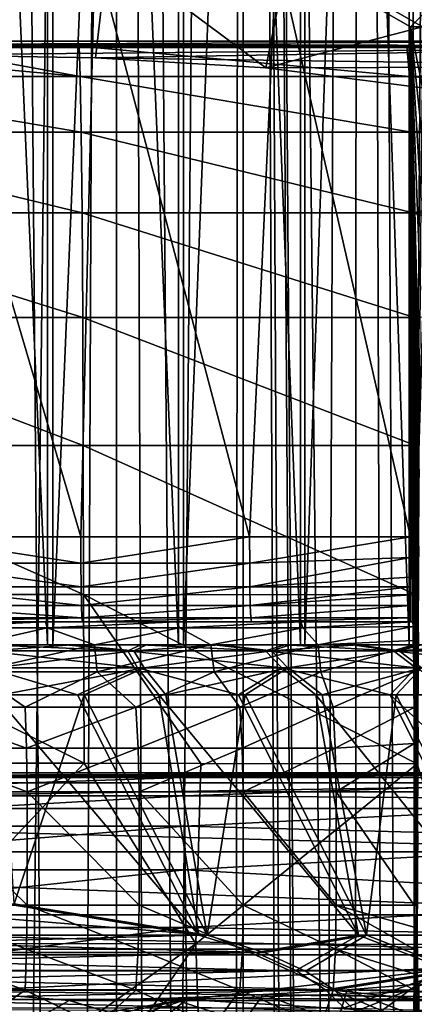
# Model space of a CAD drawing. Header units: metres. Extents: x -109 to 109, y -917 to 389.
# Tile 558 of 656: x 2 to 9, y -226 to -208. Entities that reach past the tile are written whole.
import ezdxf

# ---------------------------------------------------------------- set-up
doc = ezdxf.new("R2010")
doc.units = ezdxf.units.M
doc.layers.add('solid_24503124_XXX_01_SW0001', color=7, linetype='CONTINUOUS')
doc.layers.add('solid_24503124_XXX_01_SW0001_01', color=7, linetype='CONTINUOUS')

msp = doc.modelspace()

# ---------------------------------------------------------------- linework, layer by layer
at = {"layer": 'solid_24503124_XXX_01_SW0001'}
for points in [[(14.2, -208.843933, -422.67514), (-14.2, -208.843933, -422.67514), (-14.2, -208.958893, -421.038361)], [(14.2, -208.958893, -421.03833), (14.2, -208.843933, -422.67514), (-14.2, -208.958893, -421.038361)], [(14.2, -208.843933, -422.67514), (14.2, -208.936249, -424.272278), (-14.2, -208.843933, -422.67514)], [(2.920788, -209.468704, -427.287506), (-2.903343, -209.468704, -427.287811), (-2.882918, -208.936401, -424.27359)], [(2.938027, -210.452484, -430.122375), (-2.920487, -210.452499, -430.122925), (-2.903343, -209.468704, -427.287811)], [(2.920788, -209.468704, -427.287506), (2.938027, -210.452484, -430.122375), (-2.903343, -209.468704, -427.287811)], [(2.952203, -211.875305, -432.758026), (-2.934584, -211.875305, -432.758789), (-2.920487, -210.452499, -430.122925)], [(2.938027, -210.452484, -430.122375), (2.952203, -211.875305, -432.758026), (-2.920487, -210.452499, -430.122925)], [(2.963551, -213.724365, -435.174713), (-2.945869, -213.724365, -435.175659), (-2.934584, -211.875305, -432.758789)], [(2.952203, -211.875305, -432.758026), (2.963551, -213.724365, -435.174713), (-2.934584, -211.875305, -432.758789)], [(2.972306, -215.97876, -437.355591), (-2.954577, -215.97876, -437.356689), (-2.945869, -213.724365, -435.175659)], [(2.963551, -213.724365, -435.174713), (2.972306, -215.97876, -437.355591), (-2.945869, -213.724365, -435.175659)], [(2.978707, -218.609497, -439.286652), (-2.960942, -218.609482, -439.287872), (-2.954577, -215.97876, -437.356689)], [(2.972306, -215.97876, -437.355591), (2.978707, -218.609497, -439.286652), (-2.954577, -215.97876, -437.356689)], [(2.93083, -218.054703, -380.539673), (2.928193, -217.592514, -380.465515), (-0.11714, -217.592514, -380.250336)], [(2.93083, -218.054703, -380.539673), (-0.11714, -217.592514, -380.250336), (-0.116712, -218.054703, -380.323334)], [(2.987919, -221.587189, -440.953674), (0.000088, -221.585983, -441.063599), (-2.960942, -218.609482, -439.287872)], [(2.978707, -218.609497, -439.286652), (2.987919, -221.587189, -440.953674), (-2.960942, -218.609482, -439.287872)], [(2.946674, -219.019104, -381.516815), (-0.111069, -219.019104, -381.286804), (-0.108304, -219.092514, -381.750336)], [(-0.07745, -219.194748, -387.026672), (2.305124, -219.092514, -386.441071), (-0.082032, -219.092514, -386.250244)], [(2.334707, -219.194748, -387.234192), (2.305124, -219.092514, -386.441071), (-0.07745, -219.194748, -387.026672)], [(5.383432, -219.5, -82.132843), (-5.282673, -219.5, -82.171898), (-6.531962, -219.5, -81.625488)], [(6.628687, -219.5, -81.577301), (5.383432, -219.5, -82.132843), (-6.531962, -219.5, -81.625488)], [(0.047606, -219.5, -81.392372), (6.628687, -219.5, -81.577301), (-6.531962, -219.5, -81.625488)], [(4.092039, -219.5, -82.571129), (-3.988105, -219.5, -82.600716), (-5.282673, -219.5, -82.171898)], [(5.383432, -219.5, -82.132843), (4.092039, -219.5, -82.571129), (-5.282673, -219.5, -82.171898)], [(2.76587, -219.5, -82.888298), (-2.659649, -219.5, -82.908165), (-3.988105, -219.5, -82.600716)], [(4.092039, -219.5, -82.571129), (2.76587, -219.5, -82.888298), (-3.988105, -219.5, -82.600716)], [(2.76587, -219.5, -82.888298), (1.415957, -219.5, -83.081726), (-2.659649, -219.5, -82.908165)], [(-4.744355, -222.160629, -424.626801), (4.7428, -221.839722, -422.690979), (-4.733333, -221.839722, -422.690979)], [(-4.754115, -222.69957, -426.505615), (4.753839, -222.160629, -424.626648), (-4.744355, -222.160629, -424.626801)], [(-4.76386, -223.469559, -428.326538), (4.763615, -222.699554, -426.50531), (-4.754115, -222.69957, -426.505615)], [(-4.774025, -224.484039, -430.085968), (4.773376, -223.469543, -428.326141), (-4.76386, -223.469559, -428.326538)], [(5.160326, -224.621323, -88.873695), (-5.010185, -224.621323, -88.910942), (-1.607139, -224.068909, -88.898483)], [(1.972724, -224.868973, -389.324432), (-0.064427, -224.092514, -389.250183), (-0.065026, -224.868973, -389.14798)], [(1.972724, -224.868973, -389.324432), (1.981498, -224.092514, -389.429932), (-0.064427, -224.092514, -389.250183)], [(-6.168491, -224.924637, -47.914909), (5.010185, -224.621323, -47.873974), (-5.160326, -224.621323, -47.911217)], [(6.018207, -224.924591, -47.870281), (5.010185, -224.621323, -47.873974), (-6.168491, -224.924637, -47.914909)], [(-4.785546, -225.758148, -431.769348), (4.783559, -224.484024, -430.085449), (-4.774025, -224.484039, -430.085968)], [(6.018207, -224.924591, -47.870281), (-6.168491, -224.924637, -47.914909), (-6.873482, -225.242233, -47.917492)], [(6.723337, -225.242233, -47.867699), (6.018207, -224.924591, -47.870281), (-6.873482, -225.242233, -47.917492)], [(6.723337, -225.242233, -47.867699), (-6.873482, -225.242233, -47.917492), (-7.398156, -225.587585, -47.919411)], [(7.248099, -225.587646, -47.865776), (6.723337, -225.242233, -47.867699), (-7.398156, -225.587585, -47.919411)], [(7.248099, -225.587646, -47.865776), (-7.398156, -225.587585, -47.919411), (-7.724333, -225.9048, -47.920605)], [(7.574306, -225.904938, -47.864582), (7.248099, -225.587646, -47.865776), (-7.724333, -225.9048, -47.920605)], [(4.7951, -225.758133, -431.768768), (-4.805487, -227.307434, -433.359009), (-2.850126, -227.308731, -433.468475)]]:
    msp.add_3dface(points, dxfattribs=at)
at = {"layer": 'solid_24503124_XXX_01_SW0001_01'}
for points in [[(3.557692, -390, 12.503706), (3.557692, -103, 12.503706), (1.199402, -103, 12.944548)], [(1.199402, -390, 12.944548), (3.557692, -390, 12.503706), (1.199402, -103, 12.944548)], [(1.399285, -284.075531, -12.924473), (1.199602, -103, -12.94453), (3.55756, -103, -12.503744)], [(2.808558, -284.307007, -12.69299), (1.399285, -284.075531, -12.924473), (3.55756, -103, -12.503744)], [(4.21655, -284.70282, -12.297183), (2.808558, -284.307007, -12.69299), (3.55756, -103, -12.503744)], [(4.21655, -284.70282, -12.297183), (3.55756, -103, -12.503744), (5.794662, -103, -11.637088)], [(5.794521, -390, 11.637158), (5.794521, -103, 11.637158), (3.557692, -103, 12.503706)], [(3.557692, -390, 12.503706), (5.794521, -390, 11.637158), (3.557692, -103, 12.503706)], [(5.6197, -285.277405, -11.722584), (4.21655, -284.70282, -12.297183), (5.794662, -103, -11.637088)], [(7.048532, -286.332458, -10.923286), (5.6197, -285.277405, -11.722584), (5.794662, -103, -11.637088)], [(7.754774, -280.148346, 10.433766), (7.834294, -103, 10.374181), (5.794521, -103, 11.637158)], [(6.604911, -285.000854, 11.197104), (5.794521, -103, 11.637158), (5.794521, -390, 11.637158)], [(7.085394, -281.918243, 10.899412), (7.754774, -280.148346, 10.433766), (5.794521, -103, 11.637158)], [(6.719048, -283.506927, 11.128989), (7.085394, -281.918243, 10.899412), (5.794521, -103, 11.637158)], [(6.604911, -285.000854, 11.197104), (6.719048, -283.506927, 11.128989), (5.794521, -103, 11.637158)], [(7.048532, -286.332458, -10.923286), (5.794662, -103, -11.637088), (7.834182, -103, -10.374267)], [(8.403661, -287.724091, -9.918592), (7.048532, -286.332458, -10.923286), (7.834182, -103, -10.374267)], [(7.754774, -280.148346, 10.433766), (8.712723, -278.270996, 9.648236), (7.834294, -103, 10.374181)], [(8.403661, -287.724091, -9.918592), (7.834182, -103, -10.374267), (9.607136, -103, -8.758019)], [(8.712723, -278.270996, 9.648236), (9.607066, -103, 8.758096), (7.834294, -103, 10.374181)], [(9.576633, -289.418182, -8.791365), (8.403661, -287.724091, -9.918592), (9.607136, -103, -8.758019)], [(8.712723, -278.270996, 9.648236), (9.803551, -276.489044, 8.537586), (9.607066, -103, 8.758096)], [(-0.047606, -164.5, -55.392544), (-0.047606, -219.5, -55.392544), (2.34191, -219.5, -55.605141)], [(2.341933, -164.5, -55.605145), (-0.047606, -164.5, -55.392544), (2.34191, -219.5, -55.605141)], [(2.435523, -164.5, -81.162277), (2.4355, -219.5, -81.162277), (0.047606, -219.5, -81.392372)], [(2.435523, -164.5, -81.162277), (0.047606, -219.5, -81.392372), (0.047606, -164.5, -81.392372)], [(2.341933, -164.5, -55.605145), (2.34191, -219.5, -55.605141), (4.651684, -219.5, -56.253189)], [(4.651719, -164.5, -56.253201), (2.341933, -164.5, -55.605145), (4.651684, -219.5, -56.253189)], [(4.740501, -164.5, -80.497314), (4.740466, -219.5, -80.49733), (2.4355, -219.5, -81.162277)], [(2.435523, -164.5, -81.162277), (4.740501, -164.5, -80.497314), (2.4355, -219.5, -81.162277)], [(4.651719, -164.5, -56.253201), (4.651684, -219.5, -56.253189), (6.803058, -219.5, -57.314625)], [(6.803097, -164.5, -57.314648), (4.651719, -164.5, -56.253201), (6.803058, -219.5, -57.314625)], [(6.884048, -164.5, -79.420143), (6.884008, -219.5, -79.420166), (4.740466, -219.5, -80.49733)], [(4.740501, -164.5, -80.497314), (6.884048, -164.5, -79.420143), (4.740466, -219.5, -80.49733)], [(6.803097, -164.5, -57.314648), (6.803058, -219.5, -57.314625), (8.722769, -219.5, -58.753304)], [(8.722804, -164.5, -58.753334), (6.803097, -164.5, -57.314648), (8.722769, -219.5, -58.753304)], [(8.793165, -164.5, -77.967438), (8.793131, -219.5, -77.967468), (6.884008, -219.5, -79.420166)], [(6.884048, -164.5, -79.420143), (8.793165, -164.5, -77.967438), (6.884008, -219.5, -79.420166)], [(8.722804, -164.5, -58.753334), (8.722769, -219.5, -58.753304), (10.345439, -219.5, -60.520237)], [(10.345466, -164.5, -60.520267), (8.722804, -164.5, -58.753334), (10.345439, -219.5, -60.520237)], [(10.402843, -164.5, -76.188667), (10.402817, -219.5, -76.188698), (8.793131, -219.5, -77.967468)], [(8.793165, -164.5, -77.967438), (10.402843, -164.5, -76.188667), (8.793131, -219.5, -77.967468)], [(-0.11714, -207.242523, -380.250336), (-0.11714, -217.592514, -380.250336), (2.928193, -217.592514, -380.465515)], [(3.176293, -207.242523, -380.503845), (-0.11714, -207.242523, -380.250336), (2.928193, -217.592514, -380.465515)], [(3.407377, -207.242523, -419.957611), (3.190443, -209.140701, -419.993896), (0.11714, -209.088425, -420.249664)], [(0.11714, -207.242523, -420.249664), (3.407377, -207.242523, -419.957611), (0.11714, -209.088425, -420.249664)], [(3.176293, -207.242523, -380.503845), (2.928193, -217.592514, -380.465515), (5.905296, -217.592514, -381.141693)], [(6.383085, -207.242523, -381.295959), (3.176293, -207.242523, -380.503845), (5.905296, -217.592514, -381.141693)], [(3.407377, -207.242523, -419.957611), (6.19135, -209.316513, -419.267548), (3.190443, -209.140701, -419.993896)], [(3.407377, -207.242523, -419.957611), (6.604671, -207.242523, -419.127991), (6.19135, -209.316513, -419.267548)], [(6.383085, -207.242523, -381.295959), (5.905296, -217.592514, -381.141693), (8.744802, -217.592514, -382.263092)], [(6.604671, -207.242523, -419.127991), (8.954895, -208.592514, -418.13324), (6.19135, -209.316513, -419.267548)], [(6.383085, -207.242523, -381.295959), (8.744802, -208.592514, -382.263092), (8.996928, -208.341125, -382.387878)], [(6.383085, -207.242523, -381.295959), (8.744802, -217.592514, -382.263092), (8.744802, -208.592514, -382.263092)], [(6.604671, -207.242523, -419.127991), (9.621806, -207.242523, -417.783417), (8.954895, -208.592514, -418.13324)], [(8.744802, -208.592514, -382.263092), (8.954895, -208.592514, -418.13324), (8.996928, -208.341125, -382.387878)], [(8.954895, -208.592514, -418.13324), (8.954895, -209.671982, -418.13324), (6.19135, -209.316513, -419.267548)], [(8.744802, -208.592514, -382.263092), (8.754697, -219.092514, -383.952606), (8.786312, -219.092514, -389.350433)], [(8.751612, -219.01886, -383.425903), (8.754697, -219.092514, -383.952606), (8.744802, -208.592514, -382.263092)], [(8.791679, -219.174744, -390.266846), (8.744802, -208.592514, -382.263092), (8.786312, -219.092514, -389.350433)], [(8.744802, -208.592514, -382.263092), (8.954895, -209.671982, -418.13324), (8.954895, -208.592514, -418.13324)], [(8.94375, -210.491577, -416.230377), (8.954895, -209.671982, -418.13324), (8.744802, -208.592514, -382.263092)], [(8.745096, -217.957642, -382.313416), (8.744802, -208.592514, -382.263092), (8.744802, -217.592514, -382.263092)], [(8.748845, -218.804932, -382.953583), (8.751612, -219.01886, -383.425903), (8.744802, -208.592514, -382.263092)], [(8.747446, -218.616562, -382.714691), (8.748845, -218.804932, -382.953583), (8.744802, -208.592514, -382.263092)], [(8.746666, -218.472244, -382.581543), (8.747446, -218.616562, -382.714691), (8.744802, -208.592514, -382.263092)], [(8.74598, -218.305496, -382.464355), (8.746666, -218.472244, -382.581543), (8.744802, -208.592514, -382.263092)], [(8.745096, -217.957642, -382.313416), (8.74598, -218.305496, -382.464355), (8.744802, -208.592514, -382.263092)], [(8.808664, -220.777817, -393.166687), (8.744802, -208.592514, -382.263092), (8.807797, -220.602692, -393.018646)], [(8.805911, -220.290298, -392.696533), (8.807797, -220.602692, -393.018646), (8.744802, -208.592514, -382.263092)], [(8.867779, -225.204849, -403.259521), (8.744802, -208.592514, -382.263092), (8.808664, -220.777817, -393.166687)], [(8.8035, -219.977982, -392.284943), (8.805911, -220.290298, -392.696533), (8.744802, -208.592514, -382.263092)], [(8.801983, -219.816086, -392.02597), (8.8035, -219.977982, -392.284943), (8.744802, -208.592514, -382.263092)], [(8.798168, -219.496078, -391.374634), (8.801983, -219.816086, -392.02597), (8.744802, -208.592514, -382.263092)], [(8.797073, -219.423691, -391.187683), (8.798168, -219.496078, -391.374634), (8.744802, -208.592514, -382.263092)], [(8.791679, -219.174744, -390.266846), (8.797073, -219.423691, -391.187683), (8.744802, -208.592514, -382.263092)], [(8.932056, -211.659592, -414.233795), (8.94375, -210.491577, -416.230377), (8.744802, -208.592514, -382.263092)], [(8.919812, -213.238464, -412.143372), (8.932056, -211.659592, -414.233795), (8.744802, -208.592514, -382.263092)], [(8.907058, -215.30423, -409.965759), (8.919812, -213.238464, -412.143372), (8.744802, -208.592514, -382.263092)], [(8.900523, -216.546158, -408.850159), (8.907058, -215.30423, -409.965759), (8.744802, -208.592514, -382.263092)], [(8.893924, -217.940674, -407.723267), (8.900523, -216.546158, -408.850159), (8.744802, -208.592514, -382.263092)], [(8.887294, -219.497543, -406.591339), (8.893924, -217.940674, -407.723267), (8.744802, -208.592514, -382.263092)], [(8.880691, -221.222549, -405.463959), (8.887294, -219.497543, -406.591339), (8.744802, -208.592514, -382.263092)], [(8.874166, -223.123154, -404.349884), (8.880691, -221.222549, -405.463959), (8.744802, -208.592514, -382.263092)], [(8.867779, -225.204849, -403.259521), (8.874166, -223.123154, -404.349884), (8.744802, -208.592514, -382.263092)], [(-14.2, -208.843933, -422.67514), (14.2, -208.936249, -424.272278), (8.683418, -208.936356, -424.273132)], [(-14.2, -208.843933, -422.67514), (2.90025, -208.936401, -424.27359), (0, -208.936417, -424.273621)], [(-14.2, -208.843933, -422.67514), (8.683418, -208.936356, -424.273132), (2.90025, -208.936401, -424.27359)], [(14.2, -208.958893, -421.03833), (-14.2, -208.958893, -421.038361), (0.11714, -209.088425, -420.249664)], [(2.920788, -209.468704, -427.287506), (-2.882918, -208.936401, -424.27359), (0, -208.936417, -424.273621)], [(2.920788, -209.468704, -427.287506), (0, -208.936417, -424.273621), (2.90025, -208.936401, -424.27359)], [(14.2, -208.958893, -421.03833), (0.11714, -209.088425, -420.249664), (3.190443, -209.140701, -419.993896)], [(8.725883, -209.466431, -427.083923), (2.90025, -208.936401, -424.27359), (8.683418, -208.936356, -424.273132)], [(8.725883, -209.466431, -427.083923), (2.920788, -209.468704, -427.287506), (2.90025, -208.936401, -424.27359)], [(14.2, -209.295273, -419.347168), (14.2, -208.958893, -421.03833), (3.190443, -209.140701, -419.993896)], [(14.212742, -209.279007, -426.06897), (8.683418, -208.936356, -424.273132), (14.2, -208.936249, -424.272278)], [(14.212742, -209.279007, -426.06897), (8.725883, -209.466431, -427.083923), (8.683418, -208.936356, -424.273132)], [(14.2, -209.295273, -419.347168), (3.190443, -209.140701, -419.993896), (6.19135, -209.316513, -419.267548)], [(14.2, -209.295273, -419.347168), (6.19135, -209.316513, -419.267548), (8.954895, -209.671982, -418.13324)], [(14.212742, -209.279007, -426.06897), (14.237867, -209.882568, -427.844421), (8.725883, -209.466431, -427.083923)], [(8.725883, -209.466431, -427.083923), (8.761536, -210.449432, -429.7453), (2.920788, -209.468704, -427.287506)], [(8.761536, -210.449432, -429.7453), (2.938027, -210.452484, -430.122375), (2.920788, -209.468704, -427.287506)], [(14.237867, -209.882568, -427.844421), (8.761536, -210.449432, -429.7453), (8.725883, -209.466431, -427.083923)], [(14.237867, -209.882568, -427.844421), (14.27247, -210.765549, -429.603271), (8.761536, -210.449432, -429.7453)], [(8.761536, -210.449432, -429.7453), (8.790852, -211.872742, -432.234924), (2.938027, -210.452484, -430.122375)], [(8.790852, -211.872742, -432.234924), (2.952203, -211.875305, -432.758026), (2.938027, -210.452484, -430.122375)], [(14.27247, -210.765549, -429.603271), (8.790852, -211.872742, -432.234924), (8.761536, -210.449432, -429.7453)], [(14.27247, -210.765549, -429.603271), (14.313235, -211.959793, -431.34848), (8.790852, -211.872742, -432.234924)], [(8.790852, -211.872742, -432.234924), (8.814321, -213.72345, -434.531036), (2.952203, -211.875305, -432.758026)], [(8.814321, -213.72345, -434.531036), (2.963551, -213.724365, -435.174713), (2.952203, -211.875305, -432.758026)], [(14.356686, -213.515472, -433.081909), (8.814321, -213.72345, -434.531036), (8.790852, -211.872742, -432.234924)], [(14.313235, -211.959793, -431.34848), (14.356686, -213.515472, -433.081909), (8.790852, -211.872742, -432.234924)], [(8.814321, -213.72345, -434.531036), (8.832429, -215.980499, -436.614838), (2.963551, -213.724365, -435.174713)], [(8.832429, -215.980499, -436.614838), (2.972306, -215.97876, -437.355591), (2.963551, -213.724365, -435.174713)], [(8.845665, -218.614731, -438.470276), (2.978707, -218.609497, -439.286652), (2.972306, -215.97876, -437.355591)], [(8.832429, -215.980499, -436.614838), (8.845665, -218.614731, -438.470276), (2.972306, -215.97876, -437.355591)], [(2.93083, -218.054703, -380.539673), (5.905296, -217.592514, -381.141693), (2.928193, -217.592514, -380.465515)], [(5.909477, -218.054703, -381.219391), (5.905296, -217.592514, -381.141693), (2.93083, -218.054703, -380.539673)], [(5.909477, -218.054703, -381.219391), (8.744802, -217.592514, -382.263092), (5.905296, -217.592514, -381.141693)], [(8.745096, -217.957642, -382.313416), (8.744802, -217.592514, -382.263092), (5.909477, -218.054703, -381.219391)], [(8.745096, -217.957642, -382.313416), (5.909477, -218.054703, -381.219391), (5.91424, -218.473434, -381.44397)], [(8.745096, -217.957642, -382.313416), (5.91424, -218.473434, -381.44397), (8.74598, -218.305496, -382.464355)], [(-0.116712, -218.054703, -380.323334), (-0.115465, -218.473434, -380.536255), (2.934695, -218.473434, -380.755585)], [(2.93083, -218.054703, -380.539673), (-0.116712, -218.054703, -380.323334), (2.934695, -218.473434, -380.755585)], [(5.909477, -218.054703, -381.219391), (2.93083, -218.054703, -380.539673), (2.934695, -218.473434, -380.755585)], [(5.909477, -218.054703, -381.219391), (2.934695, -218.473434, -380.755585), (5.91424, -218.473434, -381.44397)], [(8.74598, -218.305496, -382.464355), (5.91424, -218.473434, -381.44397), (8.746666, -218.472244, -382.581543)], [(-0.115465, -218.473434, -380.536255), (-0.11352, -218.805771, -380.868286), (2.939915, -218.805771, -381.092194)], [(2.934695, -218.473434, -380.755585), (-0.115465, -218.473434, -380.536255), (2.939915, -218.805771, -381.092194)], [(5.91424, -218.473434, -381.44397), (2.934695, -218.473434, -380.755585), (2.939915, -218.805771, -381.092194)], [(5.91424, -218.473434, -381.44397), (2.939915, -218.805771, -381.092194), (5.919993, -218.805771, -381.794159)], [(8.746666, -218.472244, -382.581543), (5.91424, -218.473434, -381.44397), (5.919993, -218.805771, -381.794159)], [(8.746666, -218.472244, -382.581543), (5.919993, -218.805771, -381.794159), (8.747446, -218.616562, -382.714691)], [(5.045985, -221.589417, -440.74881), (2.987919, -221.587189, -440.953674), (2.978707, -218.609497, -439.286652)], [(8.865036, -221.596695, -440.079132), (5.045985, -221.589417, -440.74881), (2.978707, -218.609497, -439.286652)], [(8.845665, -218.614731, -438.470276), (8.865036, -221.596695, -440.079132), (2.978707, -218.609497, -439.286652)], [(8.747446, -218.616562, -382.714691), (5.919993, -218.805771, -381.794159), (8.748845, -218.804932, -382.953583)], [(-0.11352, -218.805771, -380.868286), (-0.111069, -219.019104, -381.286804), (2.946674, -219.019104, -381.516815)], [(2.939915, -218.805771, -381.092194), (-0.11352, -218.805771, -380.868286), (2.946674, -219.019104, -381.516815)], [(5.919993, -218.805771, -381.794159), (2.939915, -218.805771, -381.092194), (2.946674, -219.019104, -381.516815)], [(5.919993, -218.805771, -381.794159), (2.946674, -219.019104, -381.516815), (5.927372, -219.019104, -382.236633)], [(8.748845, -218.804932, -382.953583), (5.919993, -218.805771, -381.794159), (5.927372, -219.019104, -382.236633)], [(8.748845, -218.804932, -382.953583), (5.927372, -219.019104, -382.236633), (8.751612, -219.01886, -383.425903)], [(2.946674, -219.019104, -381.516815), (-0.108304, -219.092514, -381.750336), (2.95786, -219.092514, -381.987976)], [(5.927372, -219.019104, -382.236633), (2.946674, -219.019104, -381.516815), (2.95786, -219.092514, -381.987976)], [(5.927372, -219.019104, -382.236633), (2.95786, -219.092514, -381.987976), (5.943586, -219.092514, -382.730774)], [(8.751612, -219.01886, -383.425903), (5.927372, -219.019104, -382.236633), (5.943586, -219.092514, -382.730774)], [(8.751612, -219.01886, -383.425903), (5.943586, -219.092514, -382.730774), (8.754697, -219.092514, -383.952606)], [(-0.108304, -219.092514, -381.750336), (-0.082032, -219.092514, -386.250244), (2.305124, -219.092514, -386.441071)], [(2.95786, -219.092514, -381.987976), (-0.108304, -219.092514, -381.750336), (2.305124, -219.092514, -386.441071)], [(2.334707, -219.194748, -387.234192), (-0.07745, -219.194748, -387.026672), (1.018238, -219.494843, -387.792236)], [(2.334707, -219.194748, -387.234192), (1.018238, -219.494843, -387.792236), (3.169532, -219.494843, -388.15921)], [(2.95786, -219.092514, -381.987976), (2.305124, -219.092514, -386.441071), (4.623948, -219.092514, -387.035645)], [(2.334707, -219.194748, -387.234192), (4.623948, -219.092514, -387.035645), (2.305124, -219.092514, -386.441071)], [(4.668602, -219.194748, -387.877991), (4.623948, -219.092514, -387.035645), (2.334707, -219.194748, -387.234192)], [(4.668602, -219.194748, -387.877991), (2.334707, -219.194748, -387.234192), (3.169532, -219.494843, -388.15921)], [(5.943586, -219.092514, -382.730774), (2.95786, -219.092514, -381.987976), (4.623948, -219.092514, -387.035645)], [(4.668602, -219.194748, -387.877991), (3.169532, -219.494843, -388.15921), (5.224202, -219.494843, -388.894806)], [(5.943586, -219.092514, -382.730774), (4.623948, -219.092514, -387.035645), (6.808919, -219.092514, -388.017303)], [(4.668602, -219.194748, -387.877991), (6.808919, -219.092514, -388.017303), (4.623948, -219.092514, -387.035645)], [(6.846, -219.194748, -388.936554), (6.808919, -219.092514, -388.017303), (4.668602, -219.194748, -387.877991)], [(6.846, -219.194748, -388.936554), (4.668602, -219.194748, -387.877991), (5.224202, -219.494843, -388.894806)], [(6.846, -219.194748, -388.936554), (5.224202, -219.494843, -388.894806), (7.119613, -219.494843, -389.976532)], [(5.943586, -219.092514, -382.730774), (8.786312, -219.092514, -389.350433), (8.754697, -219.092514, -383.952606)], [(5.943586, -219.092514, -382.730774), (6.808919, -219.092514, -388.017303), (8.786312, -219.092514, -389.350433)], [(6.846, -219.194748, -388.936554), (8.786312, -219.092514, -389.350433), (6.808919, -219.092514, -388.017303)], [(8.791679, -219.174744, -390.266846), (8.786312, -219.092514, -389.350433), (6.846, -219.194748, -388.936554)], [(8.791679, -219.174744, -390.266846), (6.846, -219.194748, -388.936554), (7.119613, -219.494843, -389.976532)], [(8.791679, -219.174744, -390.266846), (7.119613, -219.494843, -389.976532), (8.797073, -219.423691, -391.187683)], [(8.797073, -219.423691, -391.187683), (7.119613, -219.494843, -389.976532), (8.798168, -219.496078, -391.374634)], [(-6.628687, -219.5, -55.207615), (-5.383432, -219.5, -54.652069), (6.531962, -219.5, -55.159428)], [(-0.047606, -219.5, -55.392544), (-6.628687, -219.5, -55.207615), (6.531962, -219.5, -55.159428)], [(-5.383432, -219.5, -54.652069), (5.282673, -219.5, -54.613018), (6.531962, -219.5, -55.159428)], [(-5.383432, -219.5, -54.652069), (-4.092039, -219.5, -54.213783), (5.282673, -219.5, -54.613018)], [(-4.092039, -219.5, -54.213783), (3.988105, -219.5, -54.184196), (5.282673, -219.5, -54.613018)], [(-4.092039, -219.5, -54.213783), (-2.76587, -219.5, -53.896614), (3.988105, -219.5, -54.184196)], [(-2.76587, -219.5, -53.896614), (2.659649, -219.5, -53.876747), (3.988105, -219.5, -54.184196)], [(-2.76587, -219.5, -53.896614), (-1.415957, -219.5, -53.703186), (2.659649, -219.5, -53.876747)], [(-1.415957, -219.5, -53.703186), (1.308356, -219.5, -53.693211), (2.659649, -219.5, -53.876747)], [(-0.047606, -219.5, -55.392544), (6.531962, -219.5, -55.159428), (7.725635, -219.5, -55.818905)], [(2.34191, -219.5, -55.605141), (-0.047606, -219.5, -55.392544), (7.725635, -219.5, -55.818905)], [(2.4355, -219.5, -81.162277), (6.628687, -219.5, -81.577301), (0.047606, -219.5, -81.392372)], [(3.169532, -219.494843, -388.15921), (1.018238, -219.494843, -387.792236), (1.037927, -219.972305, -388.417877)], [(3.169532, -219.494843, -388.15921), (1.037927, -219.972305, -388.417877), (3.216233, -219.972305, -388.816162)], [(1.226014, -219.60202, -52.90786), (3.757974, -219.60202, -53.320843), (1.308356, -219.5, -53.693211)], [(3.757974, -219.60202, -53.320843), (2.659649, -219.5, -53.876747), (1.308356, -219.5, -53.693211)], [(1.339388, -219.60202, -83.867661), (1.415957, -219.5, -83.081726), (2.76587, -219.5, -82.888298)], [(3.868256, -219.60202, -83.436142), (1.339388, -219.60202, -83.867661), (2.76587, -219.5, -82.888298)], [(4.651684, -219.5, -56.253189), (2.34191, -219.5, -55.605141), (7.725635, -219.5, -55.818905)], [(2.4355, -219.5, -81.162277), (7.817498, -219.5, -80.909103), (6.628687, -219.5, -81.577301)], [(2.4355, -219.5, -81.162277), (4.740466, -219.5, -80.49733), (7.817498, -219.5, -80.909103)], [(3.757974, -219.60202, -53.320843), (3.988105, -219.5, -54.184196), (2.659649, -219.5, -53.876747)], [(3.868256, -219.60202, -83.436142), (2.76587, -219.5, -82.888298), (4.092039, -219.5, -82.571129)], [(5.224202, -219.494843, -388.894806), (3.169532, -219.494843, -388.15921), (3.216233, -219.972305, -388.816162)], [(5.224202, -219.494843, -388.894806), (3.216233, -219.972305, -388.816162), (5.282747, -219.972305, -389.611908)], [(3.757974, -219.60202, -53.320843), (6.187426, -219.60202, -54.144943), (3.988105, -219.5, -54.184196)], [(3.868256, -219.60202, -83.436142), (4.092039, -219.5, -82.571129), (5.383432, -219.5, -82.132843)], [(6.291607, -219.60202, -82.594269), (3.868256, -219.60202, -83.436142), (5.383432, -219.5, -82.132843)], [(6.187426, -219.60202, -54.144943), (5.282673, -219.5, -54.613018), (3.988105, -219.5, -54.184196)], [(4.651684, -219.5, -56.253189), (7.725635, -219.5, -55.818905), (8.853207, -219.5, -56.585667)], [(6.803058, -219.5, -57.314625), (4.651684, -219.5, -56.253189), (8.853207, -219.5, -56.585667)], [(4.740466, -219.5, -80.49733), (8.939425, -219.5, -80.134102), (7.817498, -219.5, -80.909103)], [(4.740466, -219.5, -80.49733), (6.884008, -219.5, -79.420166), (8.939425, -219.5, -80.134102)], [(7.119613, -219.494843, -389.976532), (5.224202, -219.494843, -388.894806), (5.282747, -219.972305, -389.611908)], [(6.187426, -219.60202, -54.144943), (6.531962, -219.5, -55.159428), (5.282673, -219.5, -54.613018)], [(7.119613, -219.494843, -389.976532), (5.282747, -219.972305, -389.611908), (7.165638, -219.972305, -390.777405)], [(6.291607, -219.60202, -82.594269), (5.383432, -219.5, -82.132843), (6.628687, -219.5, -81.577301)], [(6.187426, -219.60202, -54.144943), (8.448101, -219.60202, -55.357677), (6.531962, -219.5, -55.159428)], [(6.291607, -219.60202, -82.594269), (6.628687, -219.5, -81.577301), (7.817498, -219.5, -80.909103)], [(8.54334, -219.60202, -81.365013), (6.291607, -219.60202, -82.594269), (7.817498, -219.5, -80.909103)], [(8.448101, -219.60202, -55.357677), (7.725635, -219.5, -55.818905), (6.531962, -219.5, -55.159428)], [(6.803058, -219.5, -57.314625), (9.90529, -219.5, -57.453312), (10.872729, -219.5, -58.414314)], [(8.722769, -219.5, -58.753304), (6.803058, -219.5, -57.314625), (10.872729, -219.5, -58.414314)], [(6.803058, -219.5, -57.314625), (8.853207, -219.5, -56.585667), (9.90529, -219.5, -57.453312)], [(6.884008, -219.5, -79.420166), (9.985126, -219.5, -79.258774), (8.939425, -219.5, -80.134102)], [(6.884008, -219.5, -79.420166), (8.793131, -219.5, -77.967468), (9.985126, -219.5, -79.258774)], [(8.798168, -219.496078, -391.374634), (7.119613, -219.494843, -389.976532), (7.165638, -219.972305, -390.777405)], [(8.798168, -219.496078, -391.374634), (7.165638, -219.972305, -390.777405), (8.8035, -219.977982, -392.284943)], [(8.448101, -219.60202, -55.357677), (8.853207, -219.5, -56.585667), (7.725635, -219.5, -55.818905)], [(8.54334, -219.60202, -81.365013), (7.817498, -219.5, -80.909103), (8.939425, -219.5, -80.134102)], [(8.448101, -219.60202, -55.357677), (10.478334, -219.60202, -56.925968), (8.853207, -219.5, -56.585667)], [(8.54334, -219.60202, -81.365013), (8.939425, -219.5, -80.134102), (9.985126, -219.5, -79.258774)], [(10.562033, -219.60202, -79.781898), (8.54334, -219.60202, -81.365013), (9.985126, -219.5, -79.258774)], [(8.722769, -219.5, -58.753304), (10.872729, -219.5, -58.414314), (11.747293, -219.5, -59.460449)], [(10.345439, -219.5, -60.520237), (8.722769, -219.5, -58.753304), (11.747293, -219.5, -59.460449)], [(8.793131, -219.5, -77.967468), (10.945503, -219.5, -78.29071), (9.985126, -219.5, -79.258774)], [(8.793131, -219.5, -77.967468), (11.812382, -219.5, -77.238205), (10.945503, -219.5, -78.29071)], [(8.793131, -219.5, -77.967468), (10.402817, -219.5, -76.188698), (11.812382, -219.5, -77.238205)], [(8.798168, -219.496078, -391.374634), (8.8035, -219.977982, -392.284943), (8.801983, -219.816086, -392.02597)], [(3.933207, -219.901917, -52.618061), (3.757974, -219.60202, -53.320843), (1.226014, -219.60202, -52.90786)], [(1.283183, -219.901917, -52.185818), (3.933207, -219.901917, -52.618061), (1.226014, -219.60202, -52.90786)], [(1.401844, -219.901917, -84.589264), (1.339388, -219.60202, -83.867661), (3.868256, -219.60202, -83.436142)], [(4.048631, -219.901917, -84.137627), (1.401844, -219.901917, -84.589264), (3.868256, -219.60202, -83.436142)], [(6.475944, -219.901917, -53.480587), (6.187426, -219.60202, -54.144943), (3.757974, -219.60202, -53.320843)], [(3.933207, -219.901917, -52.618061), (6.475944, -219.901917, -53.480587), (3.757974, -219.60202, -53.320843)], [(4.048631, -219.901917, -84.137627), (3.868256, -219.60202, -83.436142), (6.291607, -219.60202, -82.594269)], [(6.584983, -219.901917, -83.2565), (4.048631, -219.901917, -84.137627), (6.291607, -219.60202, -82.594269)], [(8.842033, -219.901917, -54.74987), (8.448101, -219.60202, -55.357677), (6.187426, -219.60202, -54.144943)], [(6.475944, -219.901917, -53.480587), (8.842033, -219.901917, -54.74987), (6.187426, -219.60202, -54.144943)], [(6.584983, -219.901917, -83.2565), (6.291607, -219.60202, -82.594269), (8.54334, -219.60202, -81.365013)], [(8.941713, -219.901917, -81.969917), (6.584983, -219.901917, -83.2565), (8.54334, -219.60202, -81.365013)], [(10.966935, -219.901917, -56.391289), (10.478334, -219.60202, -56.925968), (8.448101, -219.60202, -55.357677)], [(8.842033, -219.901917, -54.74987), (10.966935, -219.901917, -56.391289), (8.448101, -219.60202, -55.357677)], [(8.941713, -219.901917, -81.969917), (8.54334, -219.60202, -81.365013), (10.562033, -219.60202, -79.781898)], [(1.283183, -219.901917, -52.185818), (1.409498, -220.378677, -51.572731), (2.870072, -220.378677, -51.759583)], [(1.283183, -219.901917, -52.185818), (2.870072, -220.378677, -51.759583), (3.933207, -219.901917, -52.618061)], [(4.048631, -219.901917, -84.137627), (1.532634, -220.378677, -85.201408), (1.401844, -219.901917, -84.589264)], [(4.048631, -219.901917, -84.137627), (2.9918, -220.378677, -85.003868), (1.532634, -220.378677, -85.201408)], [(3.933207, -219.901917, -52.618061), (2.870072, -220.378677, -51.759583), (4.308803, -220.378677, -52.073021)], [(4.048631, -219.901917, -84.137627), (4.428197, -220.378677, -84.679901), (2.9918, -220.378677, -85.003868)], [(3.933207, -219.901917, -52.618061), (4.308803, -220.378677, -52.073021), (5.714741, -220.378677, -52.510658)], [(3.933207, -219.901917, -52.618061), (5.714741, -220.378677, -52.510658), (6.475944, -219.901917, -53.480587)], [(6.584983, -219.901917, -83.2565), (4.428197, -220.378677, -84.679901), (4.048631, -219.901917, -84.137627)], [(6.584983, -219.901917, -83.2565), (5.830893, -220.378677, -84.231979), (4.428197, -220.378677, -84.679901)], [(6.475944, -219.901917, -53.480587), (5.714741, -220.378677, -52.510658), (7.077186, -220.378677, -53.069164)], [(6.584983, -219.901917, -83.2565), (7.189211, -220.378677, -83.663513), (5.830893, -220.378677, -84.231979)], [(6.475944, -219.901917, -53.480587), (7.077186, -220.378677, -53.069164), (8.38577, -220.378677, -53.744293)], [(6.475944, -219.901917, -53.480587), (8.38577, -220.378677, -53.744293), (8.842033, -219.901917, -54.74987)], [(8.941713, -219.901917, -81.969917), (7.189211, -220.378677, -83.663513), (6.584983, -219.901917, -83.2565)], [(8.941713, -219.901917, -81.969917), (8.492816, -220.378677, -82.978821), (7.189211, -220.378677, -83.663513)], [(8.842033, -219.901917, -54.74987), (8.38577, -220.378677, -53.744293), (9.630533, -220.378677, -54.530903)], [(8.941713, -219.901917, -81.969917), (9.731785, -220.378677, -82.183113), (8.492816, -220.378677, -82.978821)], [(1.037927, -219.972305, -388.417877), (-0.066774, -220.594559, -388.849457), (1.948136, -220.594559, -389.016937)], [(3.216233, -219.972305, -388.816162), (1.037927, -219.972305, -388.417877), (1.948136, -220.594559, -389.016937)], [(3.216233, -219.972305, -388.816162), (1.948136, -220.594559, -389.016937), (3.901776, -220.594559, -389.53772)], [(5.282747, -219.972305, -389.611908), (3.216233, -219.972305, -388.816162), (3.901776, -220.594559, -389.53772)], [(5.282747, -219.972305, -389.611908), (3.901776, -220.594559, -389.53772), (5.7327, -220.594559, -390.395386)], [(7.165638, -219.972305, -390.777405), (5.282747, -219.972305, -389.611908), (5.7327, -220.594559, -390.395386)], [(7.165638, -219.972305, -390.777405), (5.7327, -220.594559, -390.395386), (7.383325, -220.594559, -391.563019)], [(8.8035, -219.977982, -392.284943), (7.165638, -219.972305, -390.777405), (7.383325, -220.594559, -391.563019)], [(8.8035, -219.977982, -392.284943), (7.383325, -220.594559, -391.563019), (8.807797, -220.602692, -393.018646)], [(8.8035, -219.977982, -392.284943), (8.807797, -220.602692, -393.018646), (8.805911, -220.290298, -392.696533)], [(5.010185, -224.621323, -47.873974), (2.870072, -220.378677, -51.759583), (1.409498, -220.378677, -51.572731)], [(1.607139, -224.068909, -47.886433), (5.010185, -224.621323, -47.873974), (1.409498, -220.378677, -51.572731)], [(1.757279, -224.068909, -88.886162), (1.532634, -220.378677, -85.201408), (2.9918, -220.378677, -85.003868)], [(5.160326, -224.621323, -88.873695), (1.757279, -224.068909, -88.886162), (2.9918, -220.378677, -85.003868)], [(5.010185, -224.621323, -47.873974), (4.308803, -220.378677, -52.073021), (2.870072, -220.378677, -51.759583)], [(5.160326, -224.621323, -88.873695), (2.9918, -220.378677, -85.003868), (4.428197, -220.378677, -84.679901)], [(7.828733, -224.621323, -48.7756), (5.714741, -220.378677, -52.510658), (4.308803, -220.378677, -52.073021)], [(5.010185, -224.621323, -47.873974), (7.828733, -224.621323, -48.7756), (4.308803, -220.378677, -52.073021)], [(5.160326, -224.621323, -88.873695), (4.428197, -220.378677, -84.679901), (5.830893, -220.378677, -84.231979)], [(7.972195, -224.621323, -87.951454), (5.160326, -224.621323, -88.873695), (5.830893, -220.378677, -84.231979)], [(7.828733, -224.621323, -48.7756), (7.077186, -220.378677, -53.069164), (5.714741, -220.378677, -52.510658)], [(7.972195, -224.621323, -87.951454), (5.830893, -220.378677, -84.231979), (7.189211, -220.378677, -83.663513)], [(10.493602, -224.621323, -50.062305), (8.38577, -220.378677, -53.744293), (7.077186, -220.378677, -53.069164)], [(7.828733, -224.621323, -48.7756), (10.493602, -224.621323, -50.062305), (7.077186, -220.378677, -53.069164)], [(7.972195, -224.621323, -87.951454), (7.189211, -220.378677, -83.663513), (8.492816, -220.378677, -82.978821)], [(10.627568, -224.621323, -86.645264), (7.972195, -224.621323, -87.951454), (8.492816, -220.378677, -82.978821)], [(12.952486, -224.621323, -51.708832), (9.630533, -220.378677, -54.530903), (8.38577, -220.378677, -53.744293)], [(10.493602, -224.621323, -50.062305), (12.952486, -224.621323, -51.708832), (8.38577, -220.378677, -53.744293)], [(10.627568, -224.621323, -86.645264), (8.492816, -220.378677, -82.978821), (9.731785, -220.378677, -82.183113)], [(-0.066774, -220.594559, -388.849457), (-0.065023, -221.319092, -389.148773), (1.97177, -221.319092, -389.325104)], [(1.948136, -220.594559, -389.016937), (-0.066774, -220.594559, -388.849457), (1.97177, -221.319092, -389.325104)], [(3.901776, -220.594559, -389.53772), (1.948136, -220.594559, -389.016937), (1.97177, -221.319092, -389.325104)], [(3.901776, -220.594559, -389.53772), (1.97177, -221.319092, -389.325104), (3.941692, -221.319092, -389.871918)], [(5.7327, -220.594559, -390.395386), (3.901776, -220.594559, -389.53772), (3.941692, -221.319092, -389.871918)], [(5.7327, -220.594559, -390.395386), (3.941692, -221.319092, -389.871918), (5.777935, -221.319092, -390.770721)], [(7.383325, -220.594559, -391.563019), (5.7327, -220.594559, -390.395386), (5.777935, -221.319092, -390.770721)], [(7.383325, -220.594559, -391.563019), (5.777935, -221.319092, -390.770721), (7.418224, -221.319092, -391.990997)], [(8.807797, -220.602692, -393.018646), (7.383325, -220.594559, -391.563019), (7.418224, -221.319092, -391.990997)], [(8.807797, -220.602692, -393.018646), (7.418224, -221.319092, -391.990997), (8.810381, -221.240921, -393.459778)], [(8.808664, -220.777817, -393.166687), (8.807797, -220.602692, -393.018646), (8.810381, -221.240921, -393.459778)], [(8.867779, -225.204849, -403.259521), (8.808664, -220.777817, -393.166687), (8.810381, -221.240921, -393.459778)], [(-0.065023, -221.319092, -389.148773), (-0.064427, -222.092514, -389.250183), (1.981498, -222.092514, -389.429932)], [(1.97177, -221.319092, -389.325104), (-0.065023, -221.319092, -389.148773), (1.981498, -222.092514, -389.429932)], [(3.941692, -221.319092, -389.871918), (1.97177, -221.319092, -389.325104), (1.981498, -222.092514, -389.429932)], [(3.941692, -221.319092, -389.871918), (1.981498, -222.092514, -389.429932), (3.958347, -222.092514, -389.986877)], [(5.777935, -221.319092, -390.770721), (3.941692, -221.319092, -389.871918), (3.958347, -222.092514, -389.986877)], [(5.777935, -221.319092, -390.770721), (3.958347, -222.092514, -389.986877), (5.797206, -222.092514, -390.901611)], [(7.418224, -221.319092, -391.990997), (5.777935, -221.319092, -390.770721), (5.797206, -222.092514, -390.901611)], [(7.418224, -221.319092, -391.990997), (5.797206, -222.092514, -390.901611), (7.433972, -222.092514, -392.142212)], [(8.810381, -221.240921, -393.459778), (7.418224, -221.319092, -391.990997), (7.433972, -222.092514, -392.142212)], [(8.810381, -221.240921, -393.459778), (7.433972, -222.092514, -392.142212), (8.811585, -222.092514, -393.665466)], [(8.811298, -221.67511, -393.616455), (8.810381, -221.240921, -393.459778), (8.811585, -222.092514, -393.665466)], [(8.867779, -225.204849, -403.259521), (8.810381, -221.240921, -393.459778), (8.811298, -221.67511, -393.616455)], [(0, -224.765823, -442.41922), (0.000088, -221.585983, -441.063599), (2.987919, -221.587189, -440.953674)], [(0, -224.765823, -442.41922), (2.987919, -221.587189, -440.953674), (4.958829, -224.770691, -442.103302)], [(4.958829, -224.770691, -442.103302), (2.987919, -221.587189, -440.953674), (5.045985, -221.589417, -440.74881)], [(4.958829, -224.770691, -442.103302), (5.045985, -221.589417, -440.74881), (8.865036, -221.596695, -440.079132)], [(4.958829, -224.770691, -442.103302), (8.865036, -221.596695, -440.079132), (9.826536, -224.785294, -441.155518)], [(8.867779, -225.204849, -403.259521), (8.811298, -221.67511, -393.616455), (8.811585, -222.092514, -393.665466)], [(-14.2, -221.929932, -419.12619), (14.2, -221.753876, -420.928619), (14.2, -221.930008, -419.125702)], [(-14.2, -221.839722, -422.690979), (-4.733333, -221.839722, -422.690979), (14.2, -221.753876, -420.928619)], [(-14.2, -221.753876, -420.92865), (-14.2, -221.839722, -422.690979), (14.2, -221.753876, -420.928619)], [(-14.2, -221.929932, -419.12619), (-14.2, -221.753876, -420.92865), (14.2, -221.753876, -420.928619)], [(-4.744355, -222.160629, -424.626801), (4.753839, -222.160629, -424.626648), (4.7428, -221.839722, -422.690979)], [(-4.733333, -221.839722, -422.690979), (4.7428, -221.839722, -422.690979), (14.2, -221.753876, -420.928619)], [(4.7428, -221.839722, -422.690979), (14.2, -221.839722, -422.690979), (14.2, -221.753876, -420.928619)], [(4.753839, -222.160629, -424.626648), (14.2, -221.839722, -422.690979), (4.7428, -221.839722, -422.690979)], [(14.193089, -222.234039, -424.649658), (14.2, -221.839722, -422.690979), (4.753839, -222.160629, -424.626648)], [(-14.2, -222.384827, -417.27771), (-14.2, -221.929932, -419.12619), (14.2, -221.930008, -419.125702)], [(-14.2, -222.384827, -417.27771), (14.2, -221.930008, -419.125702), (14.2, -222.384995, -417.277222)], [(-4.754115, -222.69957, -426.505615), (4.763615, -222.699554, -426.50531), (4.753839, -222.160629, -424.626648)], [(-0.064427, -222.092514, -389.250183), (-0.064427, -224.092514, -389.250183), (1.981498, -224.092514, -389.429932)], [(1.981498, -222.092514, -389.429932), (-0.064427, -222.092514, -389.250183), (1.981498, -224.092514, -389.429932)], [(1.981498, -222.092514, -389.429932), (1.981498, -224.092514, -389.429932), (3.958347, -224.092514, -389.986877)], [(3.958347, -222.092514, -389.986877), (1.981498, -222.092514, -389.429932), (3.958347, -224.092514, -389.986877)], [(3.958347, -222.092514, -389.986877), (3.958347, -224.092514, -389.986877), (5.797206, -224.092514, -390.901611)], [(5.797206, -222.092514, -390.901611), (3.958347, -222.092514, -389.986877), (5.797206, -224.092514, -390.901611)], [(14.193089, -222.234039, -424.649658), (4.753839, -222.160629, -424.626648), (4.763615, -222.699554, -426.50531)], [(5.797206, -222.092514, -390.901611), (5.797206, -224.092514, -390.901611), (7.433972, -224.092514, -392.142212)], [(7.433972, -222.092514, -392.142212), (5.797206, -222.092514, -390.901611), (7.433972, -224.092514, -392.142212)], [(7.433972, -222.092514, -392.142212), (7.433972, -224.092514, -392.142212), (8.811585, -224.092514, -393.665466)], [(8.811585, -222.092514, -393.665466), (7.433972, -222.092514, -392.142212), (8.811585, -224.092514, -393.665466)], [(8.867779, -225.204849, -403.259521), (8.811585, -222.092514, -393.665466), (8.811585, -224.092514, -393.665466)], [(14.173679, -222.942047, -426.550964), (14.193089, -222.234039, -424.649658), (4.763615, -222.699554, -426.50531)], [(-14.2, -222.384827, -417.27771), (14.2, -222.384995, -417.277222), (14.2, -223.148254, -415.377411)], [(-14.2, -223.1483, -415.377319), (-14.2, -222.384827, -417.27771), (14.2, -223.148254, -415.377411)], [(-4.76386, -223.469559, -428.326538), (4.773376, -223.469543, -428.326141), (4.763615, -222.699554, -426.50531)], [(14.173679, -222.942047, -426.550964), (4.763615, -222.699554, -426.50531), (4.773376, -223.469543, -428.326141)], [(14.150717, -223.999084, -428.434235), (14.173679, -222.942047, -426.550964), (4.773376, -223.469543, -428.326141)], [(-14.2, -223.1483, -415.377319), (14.2, -223.148254, -415.377411), (14.2, -224.262161, -413.426147)], [(-14.2, -224.262222, -413.426056), (-14.2, -223.1483, -415.377319), (14.2, -224.262161, -413.426147)], [(-4.774025, -224.484039, -430.085968), (4.783559, -224.484024, -430.085449), (4.773376, -223.469543, -428.326141)], [(14.150717, -223.999084, -428.434235), (4.773376, -223.469543, -428.326141), (4.783559, -224.484024, -430.085449)], [(1.607139, -224.068909, -47.886433), (-5.160326, -224.621323, -47.911217), (5.010185, -224.621323, -47.873974)], [(5.160326, -224.621323, -88.873695), (-1.607139, -224.068909, -88.898483), (1.757279, -224.068909, -88.886162)], [(3.943517, -224.868973, -389.871765), (1.981498, -224.092514, -389.429932), (1.972724, -224.868973, -389.324432)], [(3.943517, -224.868973, -389.871765), (3.958347, -224.092514, -389.986877), (1.981498, -224.092514, -389.429932)], [(5.780462, -224.868973, -390.771301), (3.958347, -224.092514, -389.986877), (3.943517, -224.868973, -389.871765)], [(5.780462, -224.868973, -390.771301), (5.797206, -224.092514, -390.901611), (3.958347, -224.092514, -389.986877)], [(14.140259, -224.667206, -429.361786), (14.150717, -223.999084, -428.434235), (4.783559, -224.484024, -430.085449)], [(7.421212, -224.868973, -391.992584), (5.797206, -224.092514, -390.901611), (5.780462, -224.868973, -390.771301)], [(7.421212, -224.868973, -391.992584), (7.433972, -224.092514, -392.142212), (5.797206, -224.092514, -390.901611)], [(8.810587, -224.868576, -393.494995), (7.433972, -224.092514, -392.142212), (7.421212, -224.868973, -391.992584)], [(8.811339, -224.47934, -393.623383), (8.811585, -224.092514, -393.665466), (7.433972, -224.092514, -392.142212)], [(8.811339, -224.47934, -393.623383), (7.433972, -224.092514, -392.142212), (8.810587, -224.868576, -393.494995)], [(8.90023, -226.592514, -408.800049), (8.811585, -224.092514, -393.665466), (8.811339, -224.47934, -393.623383)], [(8.90023, -226.592514, -408.800049), (8.867779, -225.204849, -403.259521), (8.811585, -224.092514, -393.665466)], [(-14.2, -224.262222, -413.426056), (14.2, -224.262161, -413.426147), (14.2, -224.965836, -412.435394)], [(-14.2, -224.965805, -412.435425), (-14.2, -224.262222, -413.426056), (14.2, -224.965836, -412.435394)], [(-6.018207, -224.924591, -88.914635), (-5.010185, -224.621323, -88.910942), (6.168491, -224.924637, -88.870003)], [(6.168491, -224.924637, -88.870003), (-5.010185, -224.621323, -88.910942), (5.160326, -224.621323, -88.873695)], [(-4.785546, -225.758148, -431.769348), (4.7951, -225.758133, -431.768768), (4.783559, -224.484024, -430.085449)], [(14.140259, -224.667206, -429.361786), (4.783559, -224.484024, -430.085449), (4.7951, -225.758133, -431.768768)], [(6.018207, -224.924591, -47.870281), (7.828733, -224.621323, -48.7756), (5.010185, -224.621323, -47.873974)], [(6.168491, -224.924637, -88.870003), (5.160326, -224.621323, -88.873695), (7.972195, -224.621323, -87.951454)], [(6.723337, -225.242233, -47.867699), (7.828733, -224.621323, -48.7756), (6.018207, -224.924591, -47.870281)], [(6.168491, -224.924637, -88.870003), (7.972195, -224.621323, -87.951454), (6.895486, -225.254318, -88.86734)], [(9.434648, -225.241959, -48.964451), (7.828733, -224.621323, -48.7756), (6.723337, -225.242233, -47.867699)], [(9.576676, -225.241959, -87.750847), (6.895486, -225.254318, -88.86734), (7.972195, -224.621323, -87.951454)], [(9.434648, -225.241959, -48.964451), (10.493602, -224.621323, -50.062305), (7.828733, -224.621323, -48.7756)], [(9.576676, -225.241959, -87.750847), (7.972195, -224.621323, -87.951454), (10.627568, -224.621323, -86.645264)], [(8.90023, -226.592514, -408.800049), (8.811339, -224.47934, -393.623383), (8.810587, -224.868576, -393.494995)], [(0, -224.765823, -442.41922), (4.958829, -224.770691, -442.103302), (0.000022, -228.274536, -443.526184)], [(4.958829, -224.770691, -442.103302), (2.55109, -228.276276, -443.441437), (0.000022, -228.274536, -443.526184)], [(4.958829, -224.770691, -442.103302), (5.079356, -228.281418, -443.188629), (2.55109, -228.276276, -443.441437)], [(14.131956, -225.434769, -430.275238), (14.140259, -224.667206, -429.361786), (4.7951, -225.758133, -431.768768)], [(4.958829, -224.770691, -442.103302), (9.826536, -224.785294, -441.155518), (5.079356, -228.281418, -443.188629)], [(9.826536, -224.785294, -441.155518), (9.987742, -228.30162, -442.196075), (5.079356, -228.281418, -443.188629)], [(0.724946, -225.606308, -411.636871), (-14.2, -224.965805, -412.435425), (14.2, -224.965836, -412.435394)], [(-6.723337, -225.242233, -88.917213), (-6.018207, -224.924591, -88.914635), (6.895486, -225.254318, -88.86734)], [(-6.018207, -224.924591, -88.914635), (6.168491, -224.924637, -88.870003), (6.895486, -225.254318, -88.86734)], [(-0.065026, -224.868973, -389.14798), (-0.066783, -225.593201, -388.84787), (1.948331, -225.593201, -389.015381)], [(1.972724, -224.868973, -389.324432), (-0.065026, -224.868973, -389.14798), (1.948331, -225.593201, -389.015381)], [(0.724946, -225.606308, -411.636871), (14.2, -224.965836, -412.435394), (14.200002, -225.775665, -411.438934)], [(1.972724, -224.868973, -389.324432), (1.948331, -225.593201, -389.015381), (3.902173, -225.593201, -389.536194)], [(3.943517, -224.868973, -389.871765), (1.972724, -224.868973, -389.324432), (3.902173, -225.593201, -389.536194)], [(3.943517, -224.868973, -389.871765), (3.902173, -225.593201, -389.536194), (5.733296, -225.593201, -390.393921)], [(5.780462, -224.868973, -390.771301), (3.943517, -224.868973, -389.871765), (5.733296, -225.593201, -390.393921)], [(5.780462, -224.868973, -390.771301), (5.733296, -225.593201, -390.393921), (7.384114, -225.593201, -391.561646)], [(7.421212, -224.868973, -391.992584), (5.780462, -224.868973, -390.771301), (7.384114, -225.593201, -391.561646)], [(7.421212, -224.868973, -391.992584), (7.384114, -225.593201, -391.561646), (8.807775, -225.586517, -393.014709)], [(8.810587, -224.868576, -393.494995), (7.421212, -224.868973, -391.992584), (8.809131, -225.300644, -393.246277)], [(7.421212, -224.868973, -391.992584), (8.807775, -225.586517, -393.014709), (8.809131, -225.300644, -393.246277)], [(8.90023, -226.592514, -408.800049), (8.810587, -224.868576, -393.494995), (8.809131, -225.300644, -393.246277)], [(-7.248099, -225.587646, -88.919136), (-6.723337, -225.242233, -88.917213), (7.398156, -225.587585, -88.865501)], [(-6.723337, -225.242233, -88.917213), (6.895486, -225.254318, -88.86734), (7.398156, -225.587585, -88.865501)], [(9.434648, -225.241959, -48.964451), (6.723337, -225.242233, -47.867699), (7.248099, -225.587646, -47.865776)], [(9.576676, -225.241959, -87.750847), (7.398156, -225.587585, -88.865501), (6.895486, -225.254318, -88.86734)], [(9.434648, -225.241959, -48.964451), (7.248099, -225.587646, -47.865776), (7.574306, -225.904938, -47.864582)], [(9.576676, -225.241959, -87.750847), (7.775137, -225.968658, -88.86412), (7.398156, -225.587585, -88.865501)], [(9.820262, -225.966187, -48.820152), (9.434648, -225.241959, -48.964451), (7.574306, -225.904938, -47.864582)], [(9.963332, -225.966187, -87.892319), (7.775137, -225.968658, -88.86412), (9.576676, -225.241959, -87.750847)], [(8.90023, -226.592514, -408.800049), (8.809131, -225.300644, -393.246277), (8.807775, -225.586517, -393.014709)], [(14.127123, -226.30777, -431.171295), (14.131956, -225.434769, -430.275238), (4.7951, -225.758133, -431.768768)], [(7.626793, -225.585953, -408.72052), (8.891409, -225.486404, -407.293976), (8.895022, -226.064682, -407.91098)], [(7.626793, -225.585953, -408.72052), (14.200002, -225.775665, -411.438934), (8.891409, -225.486404, -407.293976)], [(-7.574306, -225.904938, -88.920334), (-7.248099, -225.587646, -88.919136), (7.775137, -225.968658, -88.86412)], [(-7.248099, -225.587646, -88.919136), (7.398156, -225.587585, -88.865501), (7.775137, -225.968658, -88.86412)], [(1.948331, -225.593201, -389.015381), (-0.066783, -225.593201, -388.84787), (1.03842, -226.214951, -388.41568)], [(2.0584, -226.148621, -411.884735), (0.069115, -226.148621, -412.065216), (0.724946, -225.606308, -411.636871)], [(0.724946, -225.606308, -411.636871), (14.200002, -225.775665, -411.438934), (2.72782, -225.775665, -411.438934)], [(2.0584, -226.148621, -411.884735), (0.724946, -225.606308, -411.636871), (2.72782, -225.775665, -411.438934)], [(1.948331, -225.593201, -389.015381), (1.03842, -226.214951, -388.41568), (3.217699, -226.214951, -388.81427)], [(3.902173, -225.593201, -389.536194), (1.948331, -225.593201, -389.015381), (3.217699, -226.214951, -388.81427)], [(3.902173, -225.593201, -389.536194), (3.217699, -226.214951, -388.81427), (5.285074, -226.214951, -389.610565)], [(5.733296, -225.593201, -390.393921), (3.902173, -225.593201, -389.536194), (5.285074, -226.214951, -389.610565)], [(6.147826, -225.668716, -409.906494), (4.498881, -225.732498, -410.820374), (14.200002, -225.775665, -411.438934)], [(5.805314, -226.148621, -410.540894), (4.498881, -225.732498, -410.820374), (6.147826, -225.668716, -409.906494)], [(5.733296, -225.593201, -390.393921), (5.285074, -226.214951, -389.610565), (7.168648, -226.214951, -390.776886)], [(7.384114, -225.593201, -391.561646), (5.733296, -225.593201, -390.393921), (7.168648, -226.214951, -390.776886)], [(7.455856, -226.148621, -409.415924), (5.805314, -226.148621, -410.540894), (6.147826, -225.668716, -409.906494)], [(7.626793, -225.585953, -408.72052), (6.147826, -225.668716, -409.906494), (14.200002, -225.775665, -411.438934)], [(7.455856, -226.148621, -409.415924), (6.147826, -225.668716, -409.906494), (7.626793, -225.585953, -408.72052)], [(7.384114, -225.593201, -391.561646), (7.168648, -226.214951, -390.776886), (8.803638, -226.191238, -392.308441)], [(8.806873, -225.744858, -392.860962), (8.807775, -225.586517, -393.014709), (7.384114, -225.593201, -391.561646)], [(8.806873, -225.744858, -392.860962), (7.384114, -225.593201, -391.561646), (8.803638, -226.191238, -392.308441)], [(7.455856, -226.148621, -409.415924), (7.626793, -225.585953, -408.72052), (8.895022, -226.064682, -407.91098)], [(8.90023, -226.592514, -408.800049), (8.807775, -225.586517, -393.014709), (8.806873, -225.744858, -392.860962)], [(-4.785546, -225.758148, -431.769348), (-4.805487, -227.307434, -433.359009), (4.7951, -225.758133, -431.768768)], [(4.7951, -225.758133, -431.768768), (-2.850126, -227.308731, -433.468475), (0.000034, -227.309448, -433.527771)], [(4.7951, -225.758133, -431.768768), (0.000034, -227.309448, -433.527771), (2.867234, -227.308731, -433.467743)], [(3.988857, -226.148621, -411.371735), (2.0584, -226.148621, -411.884735), (2.72782, -225.775665, -411.438934)], [(4.498881, -225.732498, -410.820374), (2.72782, -225.775665, -411.438934), (14.200002, -225.775665, -411.438934)], [(3.988857, -226.148621, -411.371735), (2.72782, -225.775665, -411.438934), (4.498881, -225.732498, -410.820374)], [(4.7951, -225.758133, -431.768768), (2.867234, -227.308731, -433.467743), (4.815063, -227.307419, -433.358307)], [(5.805314, -226.148621, -410.540894), (3.988857, -226.148621, -411.371735), (4.498881, -225.732498, -410.820374)], [(14.127123, -226.30777, -431.171295), (4.7951, -225.758133, -431.768768), (4.815063, -227.307419, -433.358307)], [(8.90023, -226.592514, -408.800049), (8.806873, -225.744858, -392.860962), (8.803638, -226.191238, -392.308441)]]:
    msp.add_3dface(points, dxfattribs=at)

doc.saveas('drawing.dxf')
